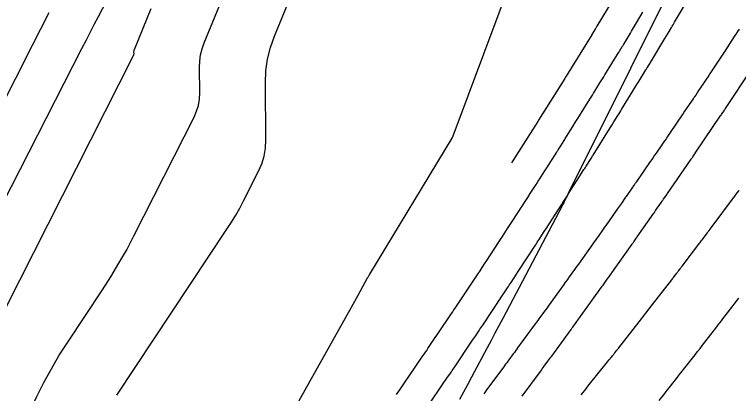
# Model space of a CAD drawing. Extents: x 1005228 to 1008882, y 1883389 to 1885754.
# Drawn here: x 1008227.6 to 1008294.8, y 1884782.4 to 1884817.6 of the extents above; entities that cross this region are included whole.
import ezdxf

# ---------------------------------------------------------------- set-up
doc = ezdxf.new("R2010")
doc.units = 0
for name, color, linetype in [('ATDIMS', 7, 'Continuous'), ('C-ANNO-NOTE', 7, 'Continuous'), ('S_BRIDGE', 7, 'Continuous'), ('TSOBSTACLE', 7, 'Continuous')]:
    doc.layers.add(name, color=color, linetype=linetype)

msp = doc.modelspace()

# ---------------------------------------------------------------- linework, layer by layer
at = {"layer": 'ATDIMS'}
for points in [[(1008283.569, 1884819.737), (1008281.657, 1884816.541), (1008281.548, 1884816.359), (1008281.534, 1884816.336), (1008281.52, 1884816.314), (1008281.507, 1884816.291), (1008281.493, 1884816.268), (1008281.185, 1884815.764), (1008281.176, 1884815.75), (1008278.801, 1884811.891), (1008278.724, 1884811.767), (1008278.702, 1884811.731), (1008278.68, 1884811.696), (1008276.248, 1884807.807), (1008276.202, 1884807.732), (1008276.184, 1884807.705), (1008275.472, 1884806.576), (1008275.467, 1884806.568), (1008273.742, 1884803.857)], [(1008280.196, 1884782.311), (1008280.53, 1884782.726), (1008280.862, 1884783.141), (1008282.765, 1884785.522), (1008282.81, 1884785.578), (1008282.856, 1884785.635), (1008282.901, 1884785.692), (1008282.946, 1884785.749), (1008283.127, 1884785.976), (1008283.172, 1884786.033), (1008283.217, 1884786.09), (1008283.262, 1884786.147), (1008283.307, 1884786.204), (1008283.494, 1884786.443), (1008283.54, 1884786.502), (1008283.586, 1884786.561), (1008283.632, 1884786.62), (1008283.679, 1884786.679), (1008285.57, 1884789.088), (1008285.887, 1884789.492), (1008286.203, 1884789.896), (1008286.518, 1884790.302), (1008286.832, 1884790.708), (1008288.604, 1884793.001), (1008288.66, 1884793.073), (1008288.715, 1884793.146), (1008288.771, 1884793.218), (1008288.827, 1884793.291), (1008289.08, 1884793.62), (1008289.121, 1884793.673), (1008289.161, 1884793.726), (1008289.202, 1884793.779), (1008289.242, 1884793.832), (1008289.403, 1884794.045), (1008289.443, 1884794.098), (1008289.484, 1884794.151), (1008289.524, 1884794.204), (1008289.565, 1884794.258), (1008291.212, 1884796.423), (1008291.23, 1884796.446), (1008291.247, 1884796.469), (1008291.264, 1884796.492), (1008291.281, 1884796.515), (1008291.367, 1884796.629), (1008291.402, 1884796.675), (1008291.419, 1884796.698), (1008291.91, 1884797.35), (1008291.998, 1884797.466), (1008292.085, 1884797.582), (1008292.172, 1884797.699), (1008292.26, 1884797.816), (1008294.329, 1884800.589), (1008294.394, 1884800.676), (1008294.459, 1884800.764), (1008294.524, 1884800.851), (1008294.589, 1884800.938), (1008294.849, 1884801.288)]]:
    msp.add_lwpolyline(points, dxfattribs=at)
at = {"layer": 'C-ANNO-NOTE'}
for points in [[(1008278.24, 1884833.015), (1008268.286, 1884806.335), (1008268.282, 1884806.324), (1008268.278, 1884806.313), (1008268.273, 1884806.302), (1008268.268, 1884806.291), (1008268.247, 1884806.244), (1008268.243, 1884806.235), (1008268.238, 1884806.225), (1008268.233, 1884806.217), (1008268.227, 1884806.208), (1008268.203, 1884806.175), (1008268.197, 1884806.166), (1008268.192, 1884806.158), (1008268.186, 1884806.149), (1008268.181, 1884806.14), (1008260.563, 1884793.526), (1008260.544, 1884793.495), (1008260.526, 1884793.464), (1008260.508, 1884793.432), (1008260.49, 1884793.401), (1008260.419, 1884793.275), (1008260.401, 1884793.244), (1008260.384, 1884793.212), (1008260.366, 1884793.181), (1008260.349, 1884793.149), (1008259.466, 1884791.542), (1008259.312, 1884791.264), (1008259.159, 1884790.986), (1008259.004, 1884790.708), (1008258.85, 1884790.431), (1008244.386, 1884764.577)], [(1008223.971, 1884770.201), (1008229.681, 1884782.158), (1008230.33, 1884783.458), (1008231.024, 1884784.733), (1008231.762, 1884785.983), (1008232.545, 1884787.208), (1008235.765, 1884792.056), (1008236.552, 1884793.279), (1008237.301, 1884794.523), (1008238.014, 1884795.789), (1008238.689, 1884797.076), (1008244.269, 1884808.102), (1008244.503, 1884808.639), (1008244.668, 1884809.191), (1008244.765, 1884809.76), (1008244.794, 1884810.344), (1008244.775, 1884812.714), (1008244.799, 1884813.3), (1008244.88, 1884813.876), (1008245.02, 1884814.441), (1008245.216, 1884814.994), (1008251.989, 1884831.458)], [(1008290.575, 1884824.252), (1008278.997, 1884801.011), (1008278.949, 1884800.915), (1008278.902, 1884800.819), (1008278.855, 1884800.722), (1008278.808, 1884800.626), (1008278.622, 1884800.24), (1008278.576, 1884800.144), (1008278.528, 1884800.048), (1008278.479, 1884799.952), (1008278.43, 1884799.857), (1008272.916, 1884789.41), (1008272.555, 1884788.725), (1008272.193, 1884788.041), (1008271.831, 1884787.357), (1008271.468, 1884786.673), (1008270.016, 1884783.937), (1008269.652, 1884783.254), (1008269.285, 1884782.572), (1008268.915, 1884781.892)], [(1008237.086, 1884782.274), (1008247.322, 1884797.684), (1008247.737, 1884798.329), (1008248.132, 1884798.985), (1008248.508, 1884799.653), (1008248.864, 1884800.332), (1008250.251, 1884803.072), (1008250.553, 1884803.767), (1008250.767, 1884804.483), (1008250.893, 1884805.219), (1008250.931, 1884805.977), (1008250.888, 1884811.257), (1008250.934, 1884812.382), (1008251.09, 1884813.485), (1008251.357, 1884814.568), (1008251.734, 1884815.629), (1008253.666, 1884820.327)], [(1008240.263, 1884818.161), (1008238.699, 1884814.359), (1008238.682, 1884814.313), (1008238.671, 1884814.267), (1008238.664, 1884814.219), (1008238.662, 1884814.171), (1008238.664, 1884813.975), (1008238.661, 1884813.927), (1008238.653, 1884813.88), (1008238.64, 1884813.834), (1008238.62, 1884813.79), (1008226.73, 1884790.294)], [(1008230.796, 1884817.783), (1008230.011, 1884816.259), (1008229.228, 1884814.733), (1008226.103, 1884808.628)]]:
    msp.add_lwpolyline(points, dxfattribs=at)
at = {"layer": 'S_BRIDGE'}
msp.add_lwpolyline([(1008225.646, 1884798.426), (1008233.866, 1884814.482), (1008234.246, 1884815.221), (1008234.626, 1884815.961), (1008235.008, 1884816.699), (1008235.391, 1884817.437), (1008236.926, 1884820.388)], dxfattribs=at)
at = {"layer": 'TSOBSTACLE'}
for points in [[(1008266.049, 1884781.391), (1008267.393, 1884783.357), (1008267.728, 1884783.847), (1008268.063, 1884784.337), (1008268.147, 1884784.46), (1008268.23, 1884784.582), (1008268.313, 1884784.705), (1008268.396, 1884784.828), (1008270.125, 1884787.395), (1008270.38, 1884787.773), (1008270.72, 1884788.277), (1008270.804, 1884788.403), (1008270.889, 1884788.529), (1008270.973, 1884788.656), (1008271.057, 1884788.782), (1008272.92, 1884791.588), (1008273.354, 1884792.242), (1008273.438, 1884792.368), (1008273.521, 1884792.494), (1008273.604, 1884792.62), (1008273.687, 1884792.747), (1008274.183, 1884793.505), (1008274.348, 1884793.758), (1008275.956, 1884796.216), (1008276.041, 1884796.347), (1008276.126, 1884796.477), (1008276.21, 1884796.608), (1008276.295, 1884796.738), (1008276.716, 1884797.392), (1008276.969, 1884797.785), (1008278.373, 1884799.963), (1008278.538, 1884800.22), (1008278.703, 1884800.477), (1008278.868, 1884800.735), (1008279.033, 1884800.993), (1008279.892, 1884802.344), (1008280.144, 1884802.74), (1008280.397, 1884803.137), (1008280.46, 1884803.237), (1008280.523, 1884803.336), (1008280.585, 1884803.435), (1008280.648, 1884803.535), (1008281.052, 1884804.175), (1008281.204, 1884804.415), (1008281.229, 1884804.455), (1008281.254, 1884804.495), (1008281.279, 1884804.535), (1008281.304, 1884804.575), (1008282.882, 1884807.099), (1008283.061, 1884807.385), (1008283.24, 1884807.671), (1008283.598, 1884808.243), (1008283.688, 1884808.387), (1008283.777, 1884808.53), (1008283.866, 1884808.673), (1008283.954, 1884808.817), (1008285.376, 1884811.126), (1008285.555, 1884811.417), (1008285.735, 1884811.709), (1008286.211, 1884812.482), (1008286.241, 1884812.532), (1008286.272, 1884812.582), (1008286.303, 1884812.632), (1008286.334, 1884812.682), (1008286.542, 1884813.023), (1008286.59, 1884813.102), (1008286.602, 1884813.122), (1008286.614, 1884813.142), (1008286.627, 1884813.162), (1008286.639, 1884813.182), (1008287.956, 1884815.384), (1008288.109, 1884815.64), (1008288.262, 1884815.895), (1008288.568, 1884816.406), (1008288.645, 1884816.534), (1008288.721, 1884816.662), (1008288.797, 1884816.79), (1008288.873, 1884816.919), (1008290.257, 1884819.265)], [(1008263.067, 1884782.347), (1008263.181, 1884782.512), (1008263.294, 1884782.677), (1008263.859, 1884783.504), (1008264.199, 1884784.001), (1008265.513, 1884785.924), (1008265.629, 1884786.093), (1008265.744, 1884786.262), (1008265.859, 1884786.432), (1008265.973, 1884786.601), (1008266.66, 1884787.62), (1008266.888, 1884787.96), (1008268.161, 1884789.85), (1008268.278, 1884790.023), (1008268.394, 1884790.196), (1008268.51, 1884790.37), (1008268.625, 1884790.543), (1008269.549, 1884791.934), (1008270.605, 1884793.525), (1008270.811, 1884793.836), (1008271.017, 1884794.148), (1008271.222, 1884794.46), (1008271.427, 1884794.773), (1008272.534, 1884796.465), (1008272.894, 1884797.016), (1008273.374, 1884797.75), (1008273.494, 1884797.934), (1008273.613, 1884798.118), (1008273.733, 1884798.302), (1008273.852, 1884798.486), (1008274.995, 1884800.26), (1008275.233, 1884800.629), (1008275.47, 1884800.998), (1008276.018, 1884801.847), (1008276.101, 1884801.976), (1008276.183, 1884802.105), (1008276.265, 1884802.233), (1008276.348, 1884802.362), (1008276.758, 1884803.007), (1008277.004, 1884803.394), (1008277.928, 1884804.847), (1008277.962, 1884804.901), (1008277.996, 1884804.954), (1008278.03, 1884805.007), (1008278.063, 1884805.061), (1008278.299, 1884805.434), (1008278.61, 1884805.927), (1008278.668, 1884806.018), (1008278.725, 1884806.109), (1008278.782, 1884806.2), (1008278.839, 1884806.292), (1008279.42, 1884807.221), (1008279.652, 1884807.591), (1008279.884, 1884807.962), (1008281.004, 1884809.753), (1008281.122, 1884809.942), (1008281.239, 1884810.131), (1008281.356, 1884810.32), (1008281.473, 1884810.509), (1008281.939, 1884811.267), (1008282.056, 1884811.456), (1008282.173, 1884811.646), (1008282.289, 1884811.835), (1008282.406, 1884812.024), (1008283.693, 1884814.116), (1008283.726, 1884814.169), (1008283.759, 1884814.223), (1008283.89, 1884814.438), (1008284.015, 1884814.642), (1008284.041, 1884814.685), (1008284.067, 1884814.728), (1008284.093, 1884814.771), (1008284.119, 1884814.814), (1008284.669, 1884815.733), (1008284.769, 1884815.9), (1008284.869, 1884816.068), (1008284.97, 1884816.235), (1008285.07, 1884816.402), (1008285.929, 1884817.838)], [(1008294.853, 1884816.27), (1008294.704, 1884816.042), (1008294.556, 1884815.814), (1008294.407, 1884815.586), (1008293.524, 1884814.231), (1008293.401, 1884814.042), (1008293.277, 1884813.854), (1008293.154, 1884813.666), (1008293.03, 1884813.478), (1008292.534, 1884812.728), (1008292.41, 1884812.54), (1008292.286, 1884812.352), (1008292.162, 1884812.164), (1008292.038, 1884811.977), (1008291.041, 1884810.469), (1008291.022, 1884810.44), (1008291.002, 1884810.411), (1008290.983, 1884810.381), (1008290.963, 1884810.352), (1008290.826, 1884810.148), (1008290.686, 1884809.941), (1008290.66, 1884809.902), (1008290.633, 1884809.863), (1008290.607, 1884809.823), (1008290.58, 1884809.784), (1008289.801, 1884808.636), (1008289.662, 1884808.432), (1008289.523, 1884808.228), (1008289.385, 1884808.023), (1008289.246, 1884807.819), (1008288.206, 1884806.288), (1008288.075, 1884806.095), (1008287.943, 1884805.902), (1008287.811, 1884805.709), (1008287.678, 1884805.516), (1008287.147, 1884804.745), (1008287.015, 1884804.553), (1008286.882, 1884804.36), (1008286.749, 1884804.168), (1008286.616, 1884803.975), (1008285.301, 1884802.067), (1008285.264, 1884802.013), (1008285.227, 1884801.96), (1008285.19, 1884801.906), (1008285.153, 1884801.853), (1008284.967, 1884801.586), (1008284.856, 1884801.426), (1008284.562, 1884801.004), (1008284.501, 1884800.916), (1008284.44, 1884800.828), (1008284.378, 1884800.74), (1008284.317, 1884800.652), (1008283.903, 1884800.061), (1008283.813, 1884799.933), (1008283.724, 1884799.805), (1008283.634, 1884799.677), (1008283.545, 1884799.55), (1008282.723, 1884798.377), (1008282.604, 1884798.207), (1008282.484, 1884798.037), (1008282.364, 1884797.867), (1008282.244, 1884797.697), (1008281.762, 1884797.018), (1008281.642, 1884796.848), (1008281.522, 1884796.679), (1008281.401, 1884796.509), (1008281.281, 1884796.339), (1008279.941, 1884794.452), (1008279.828, 1884794.292), (1008279.715, 1884794.133), (1008279.601, 1884793.975), (1008279.487, 1884793.816), (1008279.031, 1884793.182), (1008278.917, 1884793.023), (1008278.803, 1884792.865), (1008278.689, 1884792.706), (1008278.575, 1884792.548), (1008277.134, 1884790.545), (1008277.027, 1884790.397), (1008276.92, 1884790.249), (1008276.812, 1884790.101), (1008276.705, 1884789.954), (1008276.274, 1884789.364), (1008276.166, 1884789.216), (1008276.059, 1884789.068), (1008275.951, 1884788.921), (1008275.843, 1884788.773), (1008274.3, 1884786.66), (1008274.199, 1884786.522), (1008274.098, 1884786.385), (1008273.997, 1884786.248), (1008273.896, 1884786.111), (1008273.491, 1884785.564), (1008273.39, 1884785.427), (1008273.289, 1884785.29), (1008273.187, 1884785.153), (1008273.086, 1884785.016), (1008271.44, 1884782.794), (1008271.346, 1884782.667), (1008271.252, 1884782.541), (1008271.157, 1884782.414)], [(1008274.72, 1884782.187), (1008276.417, 1884784.48), (1008276.505, 1884784.599), (1008276.593, 1884784.718), (1008276.681, 1884784.838), (1008276.768, 1884784.958), (1008277.118, 1884785.437), (1008277.205, 1884785.556), (1008277.293, 1884785.676), (1008277.38, 1884785.796), (1008277.468, 1884785.916), (1008279.268, 1884788.383), (1008279.346, 1884788.489), (1008279.423, 1884788.596), (1008279.5, 1884788.702), (1008279.577, 1884788.809), (1008279.884, 1884789.236), (1008279.961, 1884789.342), (1008280.038, 1884789.449), (1008280.114, 1884789.556), (1008280.191, 1884789.663), (1008282.093, 1884792.306), (1008282.16, 1884792.4), (1008282.227, 1884792.493), (1008282.293, 1884792.586), (1008282.36, 1884792.68), (1008282.625, 1884793.054), (1008282.758, 1884793.241), (1008282.891, 1884793.428), (1008284.924, 1884796.295), (1008284.964, 1884796.352), (1008285.005, 1884796.409), (1008285.045, 1884796.467), (1008285.085, 1884796.524), (1008285.286, 1884796.811), (1008285.367, 1884796.926), (1008285.407, 1884796.983), (1008286.938, 1884799.169), (1008286.966, 1884799.21), (1008286.995, 1884799.251), (1008287.11, 1884799.416), (1008287.663, 1884800.212), (1008287.709, 1884800.279), (1008287.756, 1884800.346), (1008287.802, 1884800.413), (1008287.848, 1884800.48), (1008288.079, 1884800.815), (1008288.172, 1884800.949), (1008288.218, 1884801.016), (1008290.407, 1884804.193), (1008290.444, 1884804.247), (1008290.481, 1884804.301), (1008290.517, 1884804.355), (1008290.554, 1884804.408), (1008290.737, 1884804.678), (1008290.847, 1884804.839), (1008293.171, 1884808.264), (1008293.186, 1884808.287), (1008293.217, 1884808.332), (1008293.504, 1884808.758), (1008293.527, 1884808.791), (1008293.549, 1884808.825), (1008293.571, 1884808.859), (1008293.594, 1884808.892), (1008293.728, 1884809.095), (1008293.772, 1884809.162), (1008295.793, 1884812.221)], [(1008287.427, 1884781.781), (1008287.958, 1884782.449), (1008288.091, 1884782.616), (1008288.223, 1884782.783), (1008288.355, 1884782.951), (1008288.486, 1884783.119), (1008289.037, 1884783.823), (1008289.173, 1884783.996), (1008289.308, 1884784.17), (1008289.444, 1884784.343), (1008289.58, 1884784.516), (1008290.763, 1884786.022), (1008290.995, 1884786.319), (1008291.227, 1884786.615), (1008291.458, 1884786.913), (1008291.688, 1884787.21), (1008292.785, 1884788.631), (1008292.927, 1884788.814), (1008293.069, 1884788.998), (1008293.211, 1884789.182), (1008293.353, 1884789.366), (1008293.995, 1884790.203), (1008294.099, 1884790.337), (1008294.202, 1884790.472), (1008294.304, 1884790.607), (1008294.407, 1884790.742), (1008294.816, 1884791.282)]]:
    msp.add_lwpolyline(points, dxfattribs=at)

doc.saveas('drawing.dxf')
